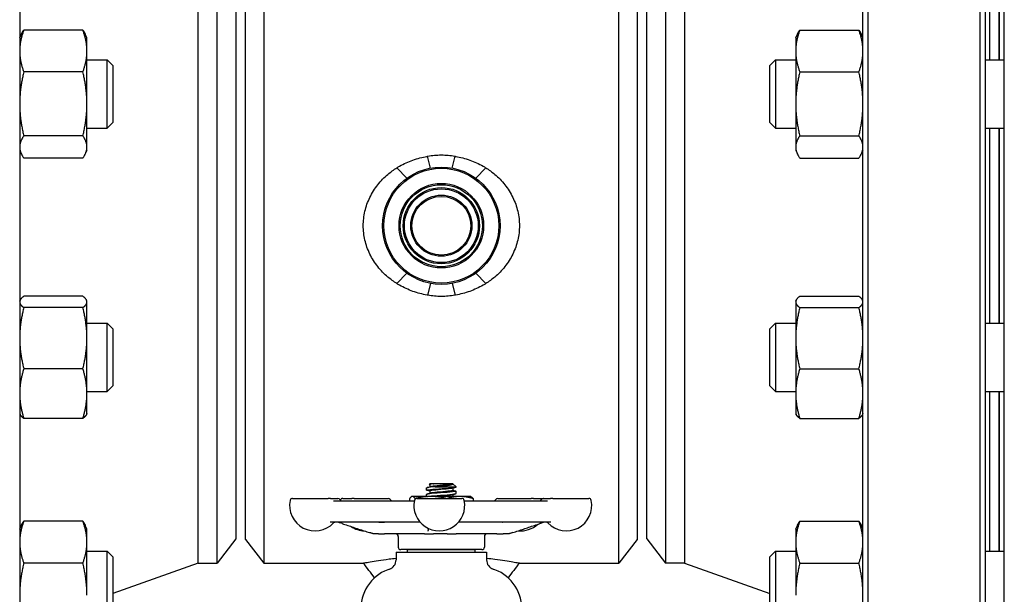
# Model space of a CAD drawing. Header units: inches. Extents: x 24 to 1128, y -69 to 748.
# Tile 577 of 656: x 950.52 to 963.09, y 346.21 to 353.55. Entities that reach past the tile are written whole.
import ezdxf

# ---------------------------------------------------------------- set-up
doc = ezdxf.new("R2010")
doc.units = ezdxf.units.IN
doc.header["$LTSCALE"] = 32
doc.header["$MEASUREMENT"] = 0
doc.layers.add('Visible (ANSI)', color=7, linetype='Continuous', lineweight=30)

msp = doc.modelspace()

# ---------------------------------------------------------------- linework, layer by layer
at = {"layer": 'Visible (ANSI)'}
for p, q in [((950.51953, 358.10867), (950.51953, 343.60867)), ((961.28953, 343.60867), (961.28953, 358.10867)), ((961.35203, 358.10867), (961.35203, 343.60867)), ((962.78703, 343.60867), (962.78703, 358.10867)), ((962.84953, 358.10867), (962.84953, 343.60867)), ((963.09453, 343.60867), (963.09453, 358.10867)), ((952.79953, 346.60617), (952.79953, 355.23617)), ((953.03974, 346.60617), (953.03974, 355.23617)), ((953.63627, 355.23367), (953.63627, 346.60867)), ((958.1728, 346.60867), (958.1728, 355.23367)), ((958.76932, 355.23617), (958.76932, 346.60617)), ((959.00953, 355.23617), (959.00953, 346.60617)), ((962.90953, 353.04099), (962.90953, 355.07986)), ((963.02953, 353.04099), (963.02953, 355.07986)), ((963.03453, 353.04099), (963.03453, 355.07986)), ((953.27953, 354.92367), (953.27953, 346.91867)), ((953.40453, 346.91067), (953.40453, 354.93167)), ((958.40453, 354.93167), (958.40453, 346.91067)), ((958.52953, 346.91867), (958.52953, 354.92367)), ((950.51953, 353.32249), (950.54088, 353.36828)), ((951.32667, 353.42092), (950.5714, 353.42092)), ((951.37853, 353.32249), (951.35718, 353.36828)), ((960.43053, 353.32249), (960.45188, 353.36828)), ((960.4824, 353.42092), (961.23767, 353.42092)), ((961.28953, 353.32249), (961.26818, 353.36828)), ((951.37853, 353.15368), (951.37853, 353.32249)), ((960.43053, 353.32249), (960.43053, 353.15368)), ((951.37853, 352.47773), (951.37853, 353.15368)), ((960.43053, 353.15368), (960.43053, 352.47773)), ((951.37853, 353.04099), (951.63662, 353.04099)), ((951.63662, 352.16599), (951.63662, 353.04099)), ((951.70953, 352.96808), (951.63662, 353.04099)), ((960.09953, 352.96808), (960.17245, 353.04099)), ((960.17245, 353.04099), (960.17245, 352.16599)), ((960.17245, 353.04099), (960.43053, 353.04099)), ((962.84953, 353.04099), (963.09453, 353.04099)), ((951.32667, 352.88644), (950.5714, 352.88644)), ((951.70953, 352.96808), (951.70953, 352.23891)), ((960.09953, 352.23891), (960.09953, 352.96808)), ((960.4824, 352.88644), (961.23767, 352.88644)), ((951.37853, 351.92754), (951.37853, 352.47773)), ((960.43053, 352.47773), (960.43053, 351.92754)), ((951.70953, 352.23891), (951.63662, 352.16599)), ((960.09953, 352.23891), (960.17245, 352.16599)), ((951.37853, 352.16599), (951.63662, 352.16599)), ((960.17245, 352.16599), (960.43053, 352.16599)), ((962.84953, 352.16599), (963.09453, 352.16599)), ((962.90953, 349.67635), (962.90953, 352.16599)), ((963.02953, 349.67635), (963.02953, 352.16599)), ((963.03453, 349.67635), (963.03453, 352.16599)), ((951.32667, 352.06901), (950.5714, 352.06901)), ((960.4824, 352.06901), (961.23767, 352.06901)), ((950.51953, 351.88449), (950.54088, 351.83871)), ((951.37853, 351.88449), (951.35718, 351.83871)), ((951.37853, 351.88449), (951.37853, 351.92754)), ((960.43053, 351.92754), (960.43053, 351.88449)), ((960.43053, 351.88449), (960.45188, 351.83871)), ((961.28953, 351.88449), (961.26818, 351.83871)), ((951.32667, 351.78606), (950.5714, 351.78606)), ((955.76432, 351.65795), (955.72685, 351.80842)), ((956.04475, 351.65795), (956.08222, 351.80842)), ((960.4824, 351.78606), (961.23767, 351.78606)), ((955.4647, 351.52867), (955.33757, 351.66214)), ((956.34436, 351.52867), (956.47149, 351.66214)), ((955.4647, 350.31367), (955.33729, 350.18038)), ((956.34436, 350.31367), (956.47178, 350.18038)), ((955.76423, 350.18441), (955.72685, 350.03392)), ((956.04483, 350.18441), (956.08222, 350.03392)), ((950.51953, 349.95785), (950.52478, 349.9691)), ((951.32667, 350.01937), (950.5714, 350.01937)), ((951.37853, 349.95785), (951.37328, 349.9691)), ((960.43053, 349.95785), (960.43578, 349.9691)), ((960.4824, 350.01937), (961.23767, 350.01937)), ((961.28953, 349.95785), (961.28428, 349.9691)), ((951.32667, 349.87415), (950.5714, 349.87415)), ((951.37853, 349.94676), (951.37853, 349.95785)), ((951.37853, 349.48389), (951.37853, 349.94676)), ((960.43053, 349.95785), (960.43053, 349.94676)), ((960.43053, 349.94676), (960.43053, 349.48389)), ((960.4824, 349.87415), (961.23767, 349.87415)), ((951.37853, 349.67635), (951.63662, 349.67635)), ((951.63662, 348.80135), (951.63662, 349.67635)), ((951.70953, 349.60343), (951.63662, 349.67635)), ((951.70953, 349.60343), (951.70953, 348.87426)), ((960.09953, 349.60343), (960.17245, 349.67635)), ((960.09953, 348.87426), (960.09953, 349.60343)), ((960.17245, 349.67635), (960.17245, 348.80135)), ((960.17245, 349.67635), (960.43053, 349.67635)), ((962.84953, 349.67635), (963.09453, 349.67635)), ((951.37853, 348.77597), (951.37853, 349.48389)), ((960.43053, 349.48389), (960.43053, 348.77597)), ((951.32667, 349.09363), (950.5714, 349.09363)), ((960.4824, 349.09363), (961.23767, 349.09363)), ((951.70953, 348.87426), (951.63662, 348.80135)), ((960.09953, 348.87426), (960.17245, 348.80135)), ((951.37853, 348.80135), (951.63662, 348.80135)), ((951.37853, 348.51985), (951.37853, 348.77597)), ((960.17245, 348.80135), (960.43053, 348.80135)), ((960.43053, 348.77597), (960.43053, 348.51985)), ((962.84953, 348.80135), (963.09453, 348.80135)), ((962.90953, 346.76248), (962.90953, 348.80135)), ((963.02953, 346.76248), (963.02953, 348.80135)), ((963.03453, 346.76248), (963.03453, 348.80135)), ((950.51953, 348.51985), (950.52478, 348.50859)), ((951.32667, 348.45832), (950.5714, 348.45832)), ((951.37853, 348.51985), (951.37328, 348.50859)), ((960.43053, 348.51985), (960.43578, 348.50859)), ((960.4824, 348.45832), (961.23767, 348.45832)), ((961.28953, 348.51985), (961.28428, 348.50859)), ((955.75758, 347.62229), (955.74871, 347.6141)), ((955.80116, 347.62229), (955.75758, 347.62229)), ((955.7587, 347.61152), (955.7587, 347.58285)), ((955.80116, 347.62229), (955.80424, 347.62229)), ((956.05037, 347.62229), (955.80424, 347.62229)), ((955.82444, 347.58483), (956.09203, 347.58483)), ((956.05037, 347.62229), (956.05145, 347.62229)), ((956.05037, 347.62229), (956.05037, 347.62229)), ((956.05193, 347.62189), (956.09203, 347.58483)), ((956.09203, 347.58063), (956.09203, 347.58483)), ((955.52953, 347.45979), (955.52449, 347.45744)), ((955.53451, 347.45979), (955.52953, 347.45979)), ((955.77223, 347.45979), (955.53451, 347.45979)), ((955.71703, 347.53896), (955.71703, 347.56985)), ((955.71703, 347.45979), (955.71703, 347.48652)), ((955.7587, 347.52819), (955.7587, 347.49952)), ((956.14226, 347.45979), (955.77223, 347.45979)), ((956.05037, 347.56763), (956.05037, 347.53896)), ((956.05037, 347.48429), (956.05037, 347.45979)), ((956.09203, 347.49729), (956.09203, 347.52818)), ((956.27953, 347.45979), (956.14226, 347.45979)), ((956.27953, 347.45979), (956.28457, 347.45744)), ((954.00403, 347.43492), (954.45796, 347.43492)), ((954.48956, 347.43492), (954.45796, 347.43492)), ((954.48956, 347.43492), (954.58241, 347.43492)), ((954.5264, 347.40367), (955.55911, 347.40367)), ((954.6458, 347.43492), (954.76141, 347.43492)), ((954.79221, 347.43492), (954.76141, 347.43492)), ((954.79221, 347.43492), (955.22419, 347.43492)), ((955.49936, 347.43274), (955.49936, 347.40367)), ((955.56965, 347.43274), (955.56965, 347.42655)), ((955.59094, 347.43492), (956.16657, 347.43492)), ((956.1984, 347.40367), (957.25913, 347.40367)), ((956.3097, 347.43274), (956.3097, 347.40367)), ((956.62659, 347.43492), (957.05075, 347.43492)), ((957.08224, 347.43492), (957.05075, 347.43492)), ((957.08224, 347.43492), (957.20498, 347.43492)), ((957.21072, 347.43492), (957.29716, 347.43492)), ((957.32807, 347.43492), (957.29716, 347.43492)), ((957.32807, 347.43492), (957.7891, 347.43492)), ((950.51953, 347.04398), (950.54088, 347.08976)), ((951.32667, 347.14241), (950.5714, 347.14241)), ((951.37853, 347.04398), (951.35718, 347.08976)), ((955.63393, 347.13117), (954.48534, 347.13117)), ((957.30264, 347.13117), (956.12357, 347.13117)), ((960.43053, 347.04398), (960.45188, 347.08976)), ((960.4824, 347.14241), (961.23767, 347.14241)), ((961.28953, 347.04398), (961.26818, 347.08976)), ((951.37853, 346.87517), (951.37853, 347.04398)), ((955.0502, 346.98117), (955.05134, 346.98117)), ((955.10299, 346.98117), (955.05134, 346.98117)), ((955.10299, 346.98117), (955.18033, 346.98117)), ((955.69152, 346.98117), (955.18033, 346.98117)), ((955.35453, 346.94992), (955.35453, 346.81242)), ((955.69152, 346.98117), (955.80361, 346.98117)), ((955.97901, 346.98117), (955.80361, 346.98117)), ((955.97901, 346.98117), (956.0925, 346.98117)), ((956.61517, 346.98117), (956.0925, 346.98117)), ((956.45453, 346.94992), (956.45453, 346.81242)), ((956.61517, 346.98117), (956.69535, 346.98117)), ((956.7521, 346.98117), (956.69535, 346.98117)), ((956.7521, 346.98117), (956.75375, 346.98117)), ((960.43053, 347.04398), (960.43053, 346.87517)), ((951.37853, 346.19921), (951.37853, 346.87517)), ((953.27953, 346.91867), (953.03974, 346.60617)), ((953.40453, 346.91067), (953.63627, 346.60867)), ((958.40453, 346.91067), (958.1728, 346.60867)), ((958.52953, 346.91867), (958.76932, 346.60617)), ((960.43053, 346.87517), (960.43053, 346.19921)), ((951.37853, 346.76248), (951.63662, 346.76248)), ((951.63662, 345.88748), (951.63662, 346.76248)), ((951.70953, 346.68956), (951.63662, 346.76248)), ((955.32703, 346.74617), (956.48203, 346.74617)), ((955.32703, 346.74617), (955.32703, 346.64882)), ((956.42328, 346.78117), (955.38578, 346.78117)), ((956.33628, 346.77742), (955.47278, 346.77742)), ((955.47278, 346.74617), (955.47278, 346.77742)), ((955.7587, 346.77819), (955.7587, 346.77742)), ((956.09203, 346.77742), (956.09203, 346.77818)), ((956.33628, 346.74617), (956.33628, 346.77742)), ((956.48203, 346.74617), (956.48203, 346.64882)), ((960.09953, 346.68956), (960.17245, 346.76248)), ((960.17245, 346.76248), (960.17245, 345.88748)), ((960.17245, 346.76248), (960.43053, 346.76248)), ((962.84953, 346.76248), (963.09453, 346.76248)), ((951.32667, 346.60793), (950.5714, 346.60793)), ((951.70953, 346.68956), (951.70953, 345.96039)), ((952.79953, 346.60617), (951.70953, 346.21893)), ((952.79953, 346.60617), (953.03974, 346.60617)), ((953.63627, 346.60867), (954.9074, 346.60867)), ((956.90166, 346.60867), (958.1728, 346.60867)), ((959.00953, 346.60617), (958.76932, 346.60617)), ((959.00953, 346.60617), (960.09953, 346.21893)), ((960.09953, 345.96039), (960.09953, 346.68956)), ((960.4824, 346.60793), (961.23767, 346.60793))]:
    msp.add_line(p, q, dxfattribs=at)
for radius in [0.75, 0.73438, 0.54063, 0.52432, 0.48748, 0.47117, 0.39063, 0.375]:
    msp.add_circle((955.90453, 350.92117), radius, dxfattribs=at)
for centre, radius, start, end in [((954.29185, 347.34492), 0.325, 168.463041, 316.550158), ((954.00403, 347.40367), 0.03125, 90, 168.463041), ((954.58241, 347.40367), 0.03125, 30, 90), ((954.63654, 347.43492), 0.03125, 210, 250.573347), ((954.6458, 347.40367), 0.03125, 90, 165.077179), ((955.22419, 347.40367), 0.03125, 30, 90), ((955.27831, 347.43492), 0.03125, 210, 270), ((955.87875, 347.34492), 0.325, 168.463041, 11.536959), ((955.59094, 347.40367), 0.03125, 90, 168.463041), ((956.16657, 347.40367), 0.03125, 11.536959, 90), ((956.57247, 347.43492), 0.03125, 270, 330), ((956.62659, 347.40367), 0.03125, 90, 150), ((957.15659, 347.43492), 0.03125, 285.522887, 330), ((957.21072, 347.40367), 0.03125, 90, 150), ((957.20498, 347.40367), 0.03125, 84.72789, 90), ((957.50129, 347.34492), 0.325, 223.449842, 11.536959), ((957.7891, 347.40367), 0.03125, 11.536959, 90), ((954.55047, 347.09992), 0.03125, 90, 136.550158), ((954.93362, 347.34492), 0.325, 235.93451, 267.72507), ((956.91716, 347.34492), 0.325, 264.560361, 312.13594), ((957.24266, 347.09992), 0.03125, 43.449842, 90), ((955.32328, 346.94992), 0.03125, 0, 90), ((956.48578, 346.94992), 0.03125, 90, 180), ((955.38578, 346.81242), 0.03125, 180, 270), ((956.42328, 346.81242), 0.03125, 270, 0), ((955.20203, 346.64882), 0.125, 288.15197, 0), ((956.60703, 346.64882), 0.125, 180, 251.84803), ((955.40453, 346.03117), 0.525, 105.803055, 180), ((956.40453, 346.03117), 0.525, 0, 74.196945)]:
    msp.add_arc(centre, radius, start, end, dxfattribs=at)
for points, weights in [([(950.5714, 353.42092), (950.51953, 353.27771), (950.51953, 353.15368)], [1, 1.0379548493, 1]), ([(950.54088, 353.36828), (950.55265, 353.39352), (950.5714, 353.42092)], [1.01733426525, 1.01339325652, 1]), ([(951.37853, 353.15368), (951.37853, 353.27771), (951.32667, 353.42092)], [1, 1.0379548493, 1]), ([(951.32667, 353.42092), (951.34541, 353.39352), (951.35718, 353.36828)], [1, 1.01339325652, 1.01733426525]), ([(960.4824, 353.42092), (960.43053, 353.27771), (960.43053, 353.15368)], [1, 1.0379548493, 1]), ([(960.45188, 353.36828), (960.46365, 353.39352), (960.4824, 353.42092)], [1.01733426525, 1.01339325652, 1]), ([(961.23767, 353.42092), (961.25641, 353.39352), (961.26818, 353.36828)], [1, 1.01339325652, 1.01733426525]), ([(961.28953, 353.15368), (961.28953, 353.27771), (961.23767, 353.42092)], [1, 1.0379548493, 1]), ([(950.51953, 353.15368), (950.51953, 353.02966), (950.5714, 352.88644)], [1, 1.0379548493, 1]), ([(951.32667, 352.88644), (951.37853, 353.02966), (951.37853, 353.15368)], [1, 1.0379548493, 1]), ([(960.43053, 353.15368), (960.43053, 353.02966), (960.4824, 352.88644)], [1, 1.0379548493, 1]), ([(961.23767, 352.88644), (961.28953, 353.02966), (961.28953, 353.15368)], [1, 1.0379548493, 1]), ([(950.5714, 352.88644), (950.51953, 352.66741), (950.51953, 352.47773)], [1, 1.0379548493, 1]), ([(951.37853, 352.47773), (951.37853, 352.66741), (951.32667, 352.88644)], [1, 1.0379548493, 1]), ([(960.4824, 352.88644), (960.43053, 352.66741), (960.43053, 352.47773)], [1, 1.0379548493, 1]), ([(961.28953, 352.47773), (961.28953, 352.66741), (961.23767, 352.88644)], [1, 1.0379548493, 1]), ([(950.51953, 352.47773), (950.51953, 352.28804), (950.5714, 352.06901)], [1, 1.0379548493, 1]), ([(951.32667, 352.06901), (951.37853, 352.28804), (951.37853, 352.47773)], [1, 1.0379548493, 1]), ([(960.43053, 352.47773), (960.43053, 352.28804), (960.4824, 352.06901)], [1, 1.0379548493, 1]), ([(961.23767, 352.06901), (961.28953, 352.28804), (961.28953, 352.47773)], [1, 1.0379548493, 1]), ([(950.5714, 352.06901), (950.51953, 351.9932), (950.51953, 351.92754)], [1, 1.0379548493, 1]), ([(951.37853, 351.92754), (951.37853, 351.9932), (951.32667, 352.06901)], [1, 1.0379548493, 1]), ([(960.4824, 352.06901), (960.43053, 351.9932), (960.43053, 351.92754)], [1, 1.0379548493, 1]), ([(961.28953, 351.92754), (961.28953, 351.9932), (961.23767, 352.06901)], [1, 1.0379548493, 1]), ([(950.51953, 351.92754), (950.51953, 351.86188), (950.5714, 351.78606)], [1, 1.0379548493, 1]), ([(951.32667, 351.78606), (951.37853, 351.86188), (951.37853, 351.92754)], [1, 1.0379548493, 1]), ([(960.43053, 351.92754), (960.43053, 351.86188), (960.4824, 351.78606)], [1, 1.0379548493, 1]), ([(961.23767, 351.78606), (961.28953, 351.86188), (961.28953, 351.92754)], [1, 1.0379548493, 1]), ([(950.5714, 350.01937), (950.51953, 349.98046), (950.51953, 349.94676)], [1, 1.0379548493, 1]), ([(951.37853, 349.94676), (951.37853, 349.98046), (951.32667, 350.01937)], [1, 1.0379548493, 1]), ([(960.4824, 350.01937), (960.43053, 349.98046), (960.43053, 349.94676)], [1, 1.0379548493, 1]), ([(961.28953, 349.94676), (961.28953, 349.98046), (961.23767, 350.01937)], [1, 1.0379548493, 1]), ([(950.51953, 349.94676), (950.51953, 349.91306), (950.5714, 349.87415)], [1, 1.0379548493, 1]), ([(950.5714, 349.87415), (950.51953, 349.66501), (950.51953, 349.48389)], [1, 1.0379548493, 1]), ([(951.32667, 349.87415), (951.37853, 349.91306), (951.37853, 349.94676)], [1, 1.0379548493, 1]), ([(951.37853, 349.48389), (951.37853, 349.66501), (951.32667, 349.87415)], [1, 1.0379548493, 1]), ([(960.43053, 349.94676), (960.43053, 349.91306), (960.4824, 349.87415)], [1, 1.0379548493, 1]), ([(960.4824, 349.87415), (960.43053, 349.66501), (960.43053, 349.48389)], [1, 1.0379548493, 1]), ([(961.23767, 349.87415), (961.28953, 349.91306), (961.28953, 349.94676)], [1, 1.0379548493, 1]), ([(961.28953, 349.48389), (961.28953, 349.66501), (961.23767, 349.87415)], [1, 1.0379548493, 1]), ([(950.51953, 349.48389), (950.51953, 349.30277), (950.5714, 349.09363)], [1, 1.0379548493, 1]), ([(951.32667, 349.09363), (951.37853, 349.30277), (951.37853, 349.48389)], [1, 1.0379548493, 1]), ([(960.43053, 349.48389), (960.43053, 349.30277), (960.4824, 349.09363)], [1, 1.0379548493, 1]), ([(961.23767, 349.09363), (961.28953, 349.30277), (961.28953, 349.48389)], [1, 1.0379548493, 1]), ([(950.5714, 349.09363), (950.51953, 348.9234), (950.51953, 348.77597)], [1, 1.0379548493, 1]), ([(951.37853, 348.77597), (951.37853, 348.9234), (951.32667, 349.09363)], [1, 1.0379548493, 1]), ([(960.4824, 349.09363), (960.43053, 348.9234), (960.43053, 348.77597)], [1, 1.0379548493, 1]), ([(961.28953, 348.77597), (961.28953, 348.9234), (961.23767, 349.09363)], [1, 1.0379548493, 1]), ([(950.51953, 348.77597), (950.51953, 348.62855), (950.5714, 348.45832)], [1, 1.0379548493, 1]), ([(951.32667, 348.45832), (951.37853, 348.62855), (951.37853, 348.77597)], [1, 1.0379548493, 1]), ([(960.43053, 348.77597), (960.43053, 348.62855), (960.4824, 348.45832)], [1, 1.0379548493, 1]), ([(961.23767, 348.45832), (961.28953, 348.62855), (961.28953, 348.77597)], [1, 1.0379548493, 1]), ([(950.5714, 348.45832), (950.53575, 348.48506), (950.52478, 348.50859)], [1, 1.02578038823, 1.01653872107]), ([(951.37328, 348.50859), (951.36231, 348.48506), (951.32667, 348.45832)], [1.01653872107, 1.02578038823, 1]), ([(960.4824, 348.45832), (960.44675, 348.48506), (960.43578, 348.50859)], [1, 1.02578038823, 1.01653872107]), ([(961.28428, 348.50859), (961.27331, 348.48506), (961.23767, 348.45832)], [1.01653872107, 1.02578038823, 1]), ([(955.53451, 347.45979), (955.5182, 347.45979), (955.49936, 347.43274)], [1, 1.0379548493, 1]), ([(955.56965, 347.43274), (955.55082, 347.45979), (955.53451, 347.45979)], [1, 1.0379548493, 1]), ([(955.77223, 347.45979), (955.67821, 347.45979), (955.56965, 347.43274)], [1, 1.0379548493, 1]), ([(955.96593, 347.43492), (955.86265, 347.45979), (955.77223, 347.45979)], [1.0028933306, 1.03644839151, 1]), ([(956.14226, 347.45979), (956.06753, 347.45979), (955.98216, 347.43492)], [1, 1.03644839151, 1.0028933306]), ([(956.3097, 347.43274), (956.21997, 347.45979), (956.14226, 347.45979)], [1, 1.0379548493, 1]), ([(956.28457, 347.45744), (956.29632, 347.45197), (956.3097, 347.43274)], [1.01585135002, 1.02667968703, 1]), ([(950.5714, 347.14241), (950.51953, 346.99919), (950.51953, 346.87517)], [1, 1.0379548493, 1]), ([(950.54088, 347.08976), (950.55265, 347.115), (950.5714, 347.14241)], [1.01733426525, 1.01339325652, 1]), ([(951.37853, 346.87517), (951.37853, 346.99919), (951.32667, 347.14241)], [1, 1.0379548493, 1]), ([(951.32667, 347.14241), (951.34541, 347.115), (951.35718, 347.08976)], [1, 1.01339325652, 1.01733426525]), ([(960.4824, 347.14241), (960.43053, 346.99919), (960.43053, 346.87517)], [1, 1.0379548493, 1]), ([(960.45188, 347.08976), (960.46365, 347.115), (960.4824, 347.14241)], [1.01733426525, 1.01339325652, 1]), ([(961.23767, 347.14241), (961.25641, 347.115), (961.26818, 347.08976)], [1, 1.01339325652, 1.01733426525]), ([(961.28953, 346.87517), (961.28953, 346.99919), (961.23767, 347.14241)], [1, 1.0379548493, 1]), ([(950.51953, 346.87517), (950.51953, 346.75114), (950.5714, 346.60793)], [1, 1.0379548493, 1]), ([(951.32667, 346.60793), (951.37853, 346.75114), (951.37853, 346.87517)], [1, 1.0379548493, 1]), ([(960.43053, 346.87517), (960.43053, 346.75114), (960.4824, 346.60793)], [1, 1.0379548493, 1]), ([(961.23767, 346.60793), (961.28953, 346.75114), (961.28953, 346.87517)], [1, 1.0379548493, 1]), ([(950.5714, 346.60793), (950.51953, 346.3889), (950.51953, 346.19921)], [1, 1.0379548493, 1]), ([(951.37853, 346.19921), (951.37853, 346.3889), (951.32667, 346.60793)], [1, 1.0379548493, 1]), ([(960.4824, 346.60793), (960.43053, 346.3889), (960.43053, 346.19921)], [1, 1.0379548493, 1]), ([(961.28953, 346.19921), (961.28953, 346.3889), (961.23767, 346.60793)], [1, 1.0379548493, 1])]:
    msp.add_rational_spline(points, weights, degree=2, dxfattribs=at)
for points, knots in [([(955.33757, 351.66214), (955.3483, 351.66887), (955.35919, 351.67542), (955.42389, 351.7127), (955.48128, 351.7392), (955.59999, 351.78152), (955.66138, 351.79738), (955.72411, 351.80797), (955.72548, 351.8082), (955.72685, 351.80842)], [13.14129772, 13.14129772, 13.14129772, 13.14129772, 13.23408478, 13.23408478, 13.68440124, 13.68440124, 14.13471771, 14.13471771, 14.14477814, 14.14477814, 14.14477814, 14.14477814]), ([(955.72685, 351.80842), (955.72795, 351.80864), (955.72905, 351.80886), (955.78866, 351.82057), (955.84754, 351.82604), (955.96153, 351.82604), (956.02041, 351.82057), (956.08002, 351.80886), (956.08112, 351.80864), (956.08222, 351.80842)], [-7.390832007, -7.390832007, -7.390832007, -7.390832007, -7.382681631, -7.382681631, -6.948392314, -6.948392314, -6.514102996, -6.514102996, -6.50595262, -6.50595262, -6.50595262, -6.50595262]), ([(956.08222, 351.80842), (956.08359, 351.8082), (956.08496, 351.80797), (956.14769, 351.79738), (956.20908, 351.78152), (956.32779, 351.7392), (956.38518, 351.7127), (956.44987, 351.67542), (956.46077, 351.66887), (956.47149, 351.66214)], [0.44025603, 0.44025603, 0.44025603, 0.44025603, 0.45031646, 0.45031646, 0.90063293, 0.90063293, 1.35094939, 1.35094939, 1.44373646, 1.44373646, 1.44373646, 1.44373646]), ([(955.33729, 350.18038), (955.29608, 350.20627), (955.25741, 350.23472), (955.17606, 350.30394), (955.13229, 350.34869), (955.05417, 350.44756), (955.01982, 350.50169), (954.96409, 350.61595), (954.94265, 350.6762), (954.9143, 350.79854), (954.9074, 350.86064), (954.9074, 350.9817), (954.9143, 351.0438), (954.94265, 351.16614), (954.96409, 351.22639), (955.01982, 351.34064), (955.05417, 351.39478), (955.13229, 351.49365), (955.17606, 351.5384), (955.25749, 351.60769), (955.29626, 351.6362), (955.33757, 351.66214)], [8.73707527, 8.73707527, 8.73707527, 8.73707527, 9.09378295, 9.09378295, 9.55503112, 9.55503112, 10.01627929, 10.01627929, 10.47752746, 10.47752746, 10.93877563, 10.93877563, 11.4000238, 11.4000238, 11.86127197, 11.86127197, 12.32252014, 12.32252014, 12.78376831, 12.78376831, 13.14129772, 13.14129772, 13.14129772, 13.14129772]), ([(956.47149, 351.66214), (956.5128, 351.6362), (956.55158, 351.60769), (956.633, 351.5384), (956.67678, 351.49365), (956.7549, 351.39478), (956.78924, 351.34064), (956.84497, 351.22639), (956.86641, 351.16614), (956.89476, 351.0438), (956.90166, 350.9817), (956.90166, 350.86064), (956.89476, 350.79854), (956.86641, 350.6762), (956.84497, 350.61595), (956.78924, 350.50169), (956.7549, 350.44756), (956.67678, 350.34869), (956.633, 350.30394), (956.55166, 350.23472), (956.51298, 350.20627), (956.47178, 350.18038)], [1.44373646, 1.44373646, 1.44373646, 1.44373646, 1.80126586, 1.80126586, 2.26251403, 2.26251403, 2.7237622, 2.7237622, 3.18501037, 3.18501037, 3.64625854, 3.64625854, 4.10750671, 4.10750671, 4.56875488, 4.56875488, 5.03000306, 5.03000306, 5.49125123, 5.49125123, 5.8479589, 5.8479589, 5.8479589, 5.8479589]), ([(955.72685, 350.03392), (955.72548, 350.03414), (955.72411, 350.03437), (955.66138, 350.04496), (955.59999, 350.06082), (955.48128, 350.10314), (955.42389, 350.12964), (955.3591, 350.16697), (955.34811, 350.17359), (955.33729, 350.18038)], [7.73277312, 7.73277312, 7.73277312, 7.73277312, 7.74283355, 7.74283355, 8.19315002, 8.19315002, 8.64346648, 8.64346648, 8.73707527, 8.73707527, 8.73707527, 8.73707527]), ([(956.47178, 350.18038), (956.46096, 350.17359), (956.44997, 350.16697), (956.38518, 350.12964), (956.32779, 350.10314), (956.20908, 350.06082), (956.14769, 350.04496), (956.08496, 350.03437), (956.08359, 350.03414), (956.08222, 350.03392)], [5.8479589, 5.8479589, 5.8479589, 5.8479589, 5.94156769, 5.94156769, 6.39188416, 6.39188416, 6.84220062, 6.84220062, 6.85226105, 6.85226105, 6.85226105, 6.85226105]), ([(956.08222, 350.03392), (956.08112, 350.0337), (956.08002, 350.03348), (956.02041, 350.02177), (955.96153, 350.0163), (955.90453, 350.0163), (955.84754, 350.0163), (955.78866, 350.02177), (955.72905, 350.03348), (955.72795, 350.0337), (955.72685, 350.03392)], [-0.442439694, -0.442439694, -0.442439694, -0.442439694, -0.434289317, -0.434289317, 0, 0, 0, 0.434289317, 0.434289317, 0.442439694, 0.442439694, 0.442439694, 0.442439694]), ([(955.72377, 347.53542), (955.71142, 347.5388), (955.71696, 347.54218), (955.73978, 347.54556), (955.76702, 347.5496), (955.81829, 347.55363), (955.8746, 347.55767), (955.93051, 347.56167), (955.99017, 347.56568), (956.03177, 347.56969), (956.06964, 347.57333), (956.09179, 347.57698), (956.092, 347.58063)], [-12.83335478, -12.83335478, -12.83335478, -12.83335478, -12.06862067, -12.06862067, -12.06862067, -11.15588833, -11.15588833, -11.15588833, -10.24972891, -10.24972891, -10.24972891, -9.42477796, -9.42477796, -9.42477796, -9.42477796]), ([(955.82444, 347.58483), (955.77315, 347.58082), (955.73411, 347.57681), (955.72163, 347.57279), (955.71858, 347.57181), (955.71713, 347.57083), (955.71721, 347.56985)], [5.15376599, 5.15376599, 5.15376599, 5.15376599, 6.06133202, 6.06133202, 6.06133202, 6.28318531, 6.28318531, 6.28318531, 6.28318531]), ([(955.80116, 347.62229), (955.79197, 347.62145), (955.78378, 347.62061), (955.76894, 347.61885), (955.76263, 347.61794), (955.75093, 347.61567), (955.74771, 347.61434), (955.74877, 347.61229), (955.75028, 347.61158), (955.75288, 347.61087)], [-1.550329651, -1.550329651, -1.550329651, -1.550329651, -1.457797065, -1.457797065, -1.355028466, -1.355028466, -1.200467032, -1.200467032, -1.116670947, -1.116670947, -1.116670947, -1.116670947]), ([(956.05037, 347.62229), (956.05037, 347.61802), (956.02605, 347.61375), (955.98738, 347.60947), (955.94872, 347.6052), (955.89678, 347.60093), (955.85284, 347.59666), (955.81328, 347.59281), (955.7812, 347.58896), (955.76699, 347.58511)], [3.14159265, 3.14159265, 3.14159265, 3.14159265, 4.10817361, 4.10817361, 4.10817361, 5.0747039, 5.0747039, 5.0747039, 5.94503165, 5.94503165, 5.94503165, 5.94503165]), ([(955.82444, 347.58483), (955.84016, 347.58646), (955.85655, 347.5881), (955.88993, 347.59146), (955.90676, 347.59317), (955.94511, 347.59724), (955.96591, 347.59959), (956.00193, 347.60435), (956.01701, 347.6067), (956.03962, 347.61145), (956.04725, 347.6138), (956.05382, 347.61822), (956.05405, 347.62023), (956.05145, 347.62229)], [-0.896663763, -0.896663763, -0.896663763, -0.896663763, -0.769729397, -0.769729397, -0.64162523, -0.64162523, -0.470091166, -0.470091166, -0.305976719, -0.305976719, -0.149280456, -0.149280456, -0.021348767, -0.021348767, -0.021348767, -0.021348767]), ([(956.08509, 347.53173), (956.09376, 347.52938), (956.0942, 347.52703), (956.08553, 347.52468), (956.07073, 347.52067), (956.0297, 347.51666), (955.97747, 347.51265), (955.92524, 347.50864), (955.86295, 347.50463), (955.81341, 347.50062), (955.76387, 347.49661), (955.72815, 347.4926), (955.71932, 347.48859), (955.7178, 347.4879), (955.71708, 347.48721), (955.71714, 347.48652)], [9.1577938, 9.1577938, 9.1577938, 9.1577938, 9.68894404, 9.68894404, 9.68894404, 10.59605586, 10.59605586, 10.59605586, 11.50307861, 11.50307861, 11.50307861, 12.41001289, 12.41001289, 12.41001289, 12.56637061, 12.56637061, 12.56637061, 12.56637061]), ([(955.72623, 347.45979), (955.72753, 347.46009), (955.72896, 347.46039), (955.73054, 347.46069), (955.75168, 347.46471), (955.79802, 347.46872), (955.85254, 347.47273), (955.90698, 347.47674), (955.9684, 347.48075), (956.01433, 347.48476), (956.06211, 347.48893), (956.09191, 347.4931), (956.09203, 347.49727), (956.09203, 347.49728), (956.09203, 347.49729), (956.09203, 347.49729)], [-18.53539666, -18.53539666, -18.53539666, -18.53539666, -18.46771377, -18.46771377, -18.46771377, -17.55972278, -17.55972278, -17.55972278, -16.65317761, -16.65317761, -16.65317761, -15.71001603, -15.71001603, -15.71001603, -15.70796327, -15.70796327, -15.70796327, -15.70796327]), ([(956.04181, 347.56537), (956.03307, 347.56298), (956.0179, 347.5606), (955.99774, 347.55822), (955.96163, 347.55395), (955.91051, 347.54967), (955.86529, 347.5454), (955.82007, 347.54114), (955.78202, 347.53687), (955.76669, 347.5326), (955.76141, 347.53113), (955.75888, 347.52966), (955.75896, 347.52819)], [9.76293162, 9.76293162, 9.76293162, 9.76293162, 10.30218161, 10.30218161, 10.30218161, 11.26805029, 11.26805029, 11.26805029, 12.23381845, 12.23381845, 12.23381845, 12.56637061, 12.56637061, 12.56637061, 12.56637061]), ([(956.05004, 347.53896), (956.05004, 347.53683), (956.04464, 347.53471), (956.03382, 347.53258), (956.01209, 347.52831), (955.96915, 347.52404), (955.92255, 347.51977), (955.87596, 347.5155), (955.82702, 347.51123), (955.79575, 347.50696), (955.7831, 347.50523), (955.77349, 347.50351), (955.76725, 347.50178)], [9.42477796, 9.42477796, 9.42477796, 9.42477796, 9.90579218, 9.90579218, 9.90579218, 10.87170232, 10.87170232, 10.87170232, 11.83751164, 11.83751164, 11.83751164, 12.22821696, 12.22821696, 12.22821696, 12.22821696]), ([(956.0421, 347.48203), (956.0413, 347.48181), (956.04044, 347.48159), (956.03953, 347.48137), (956.02178, 347.47711), (955.98183, 347.47284), (955.93601, 347.46857), (955.9046, 347.46565), (955.87103, 347.46272), (955.84194, 347.45979)], [16.04611693, 16.04611693, 16.04611693, 16.04611693, 16.09590053, 16.09590053, 16.09590053, 17.06117702, 17.06117702, 17.06117702, 17.72292555, 17.72292555, 17.72292555, 17.72292555]), ([(954.63872, 347.11279), (954.62701, 347.11664), (954.61531, 347.12057), (954.60114, 347.12576), (954.59736, 347.1272), (954.59241, 347.12928), (954.59131, 347.12976), (954.59, 347.1303), (954.58977, 347.13039), (954.58934, 347.13055), (954.58915, 347.13062), (954.58867, 347.13079), (954.58846, 347.13086), (954.58769, 347.13108), (954.58777, 347.13103), (954.58776, 347.13103), (954.58777, 347.13103), (954.58763, 347.13105), (954.58757, 347.13105), (954.58742, 347.13106), (954.58737, 347.13107), (954.58725, 347.13107), (954.58718, 347.13108), (954.58702, 347.13109), (954.58695, 347.13109), (954.58685, 347.13109), (954.58681, 347.1311), (954.58673, 347.1311), (954.58669, 347.1311), (954.58657, 347.1311), (954.58649, 347.13111), (954.58626, 347.13111), (954.58612, 347.13112), (954.58548, 347.13114), (954.58509, 347.13114), (954.58397, 347.13116), (954.58332, 347.13116), (954.58216, 347.13117), (954.58167, 347.13117), (954.58092, 347.13117), (954.58067, 347.13117), (954.58025, 347.13117), (954.58009, 347.13117), (954.57987, 347.13117), (954.57982, 347.13117), (954.57976, 347.13117), (954.57974, 347.13117), (954.57972, 347.13117), (954.57971, 347.13117), (954.5797, 347.13117), (954.5797, 347.13117), (954.57969, 347.13117), (954.57969, 347.13117), (954.57961, 347.13117), (954.57954, 347.13117), (954.57939, 347.13117), (954.57932, 347.13117), (954.57924, 347.13117)], [0, 0, 0, 0, 0.097833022, 0.097833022, 0.141623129, 0.141623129, 0.152425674, 0.152425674, 0.154853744, 0.154853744, 0.157291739, 0.157291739, 0.162211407, 0.162211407, 0.181894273, 0.181894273, 0.191583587, 0.191583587, 0.195223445, 0.195223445, 0.196436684, 0.196436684, 0.197659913, 0.197659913, 0.198273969, 0.198273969, 0.198578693, 0.198578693, 0.198883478, 0.198883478, 0.199500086, 0.199500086, 0.200733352, 0.200733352, 0.205664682, 0.205664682, 0.215367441, 0.215367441, 0.222973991, 0.222973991, 0.226770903, 0.226770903, 0.229193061, 0.229193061, 0.229798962, 0.229798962, 0.229950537, 0.229950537, 0.230026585, 0.230026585, 0.230045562, 0.230045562, 0.230064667, 0.230064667, 0.230633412, 0.230633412, 0.231205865, 0.231205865, 0.231205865, 0.231205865]), ([(954.63872, 347.11279), (954.66205, 347.10512), (954.68538, 347.09744), (954.73204, 347.08211), (954.75537, 347.07444), (954.80204, 347.05911), (954.82537, 347.05145), (954.87204, 347.03614), (954.89538, 347.02848), (954.94205, 347.01318), (954.96539, 347.00553), (954.98874, 346.99789)], [0.647788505, 0.647788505, 0.647788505, 0.647788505, 0.842765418, 0.842765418, 1.037742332, 1.037742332, 1.232719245, 1.232719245, 1.427696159, 1.427696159, 1.622673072, 1.622673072, 1.622673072, 1.622673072]), ([(955.10808, 347.1312), (955.10834, 347.1312), (955.10859, 347.13119), (955.10937, 347.13119), (955.10987, 347.13118), (955.1112, 347.13117), (955.112, 347.13117), (955.11322, 347.13117), (955.11363, 347.13117), (955.11434, 347.13117), (955.11465, 347.13117), (955.11504, 347.13117), (955.1151, 347.13117), (955.11518, 347.13117), (955.1152, 347.13117), (955.11523, 347.13117), (955.11525, 347.13117), (955.11527, 347.13117), (955.11527, 347.13117), (955.11547, 347.13117), (955.11574, 347.13117), (955.11628, 347.13117), (955.11669, 347.13117), (955.11836, 347.13117), (955.11963, 347.13117), (955.12477, 347.13117), (955.12878, 347.13117), (955.1452, 347.13117), (955.15813, 347.13117), (955.17238, 347.13117), (955.17503, 347.13117), (955.17776, 347.13117), (955.17811, 347.13117), (955.17846, 347.13117), (955.17848, 347.13117), (955.17851, 347.13117), (955.17852, 347.13117), (955.17853, 347.13117), (955.17853, 347.13117), (955.17887, 347.13117), (955.17782, 347.13111), (955.17782, 347.13111)], [0.15132709, 0.15132709, 0.15132709, 0.15132709, 0.153844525, 0.153844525, 0.159207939, 0.159207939, 0.167935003, 0.167935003, 0.172290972, 0.172290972, 0.175558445, 0.175558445, 0.176171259, 0.176171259, 0.176326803, 0.176326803, 0.176483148, 0.176483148, 0.17650265, 0.17650265, 0.178009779, 0.178009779, 0.182985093, 0.182985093, 0.197911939, 0.197911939, 0.242711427, 0.242711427, 0.377046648, 0.377046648, 0.410301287, 0.410301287, 0.415375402, 0.415375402, 0.415613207, 0.415613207, 0.415768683, 0.415768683, 0.415788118, 0.415788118, 0.4208309, 0.4208309, 0.4208309, 0.4208309]), ([(955.10814, 347.13117), (955.10831, 347.13109), (955.10848, 347.131), (955.10878, 347.13086), (955.10892, 347.13079), (955.10916, 347.13068), (955.10927, 347.13063), (955.10946, 347.13054), (955.10954, 347.1305), (955.10975, 347.13041), (955.10984, 347.13037), (955.10992, 347.13034), (955.10993, 347.13033), (955.10993, 347.13033)], [0.08541033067, 0.08541033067, 0.08541033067, 0.08541033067, 0.08695704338, 0.08695704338, 0.08830649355, 0.08830649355, 0.08955691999, 0.08955691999, 0.09080839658, 0.09080839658, 0.09333768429, 0.09333768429, 0.09526540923, 0.09526540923, 0.09526540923, 0.09526540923]), ([(955.17346, 347.12977), (955.17346, 347.12977), (955.17348, 347.12978), (955.17353, 347.12981), (955.17355, 347.12982), (955.17355, 347.12982)], [0.44605296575, 0.44605296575, 0.44605296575, 0.44605296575, 0.44832437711, 0.44832437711, 0.44981138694, 0.44981138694, 0.44981138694, 0.44981138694]), ([(956.68689, 347.13015), (956.68689, 347.13015), (956.6869, 347.13016), (956.68696, 347.13018), (956.68701, 347.1302), (956.68719, 347.13028), (956.68731, 347.13033), (956.68762, 347.13047), (956.68778, 347.13055), (956.68825, 347.13077), (956.68857, 347.13093), (956.68895, 347.13111), (956.689, 347.13114), (956.68906, 347.13117)], [0.0852157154, 0.0852157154, 0.0852157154, 0.0852157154, 0.0869273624, 0.0869273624, 0.088822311, 0.088822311, 0.0908791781, 0.0908791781, 0.0926685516, 0.0926685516, 0.0955572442, 0.0955572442, 0.0960521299, 0.0960521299, 0.0960521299, 0.0960521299]), ([(956.81545, 346.99792), (956.83856, 347.00556), (956.86167, 347.01321), (956.90788, 347.02851), (956.93099, 347.03617), (956.9772, 347.05148), (957.0003, 347.05914), (957.04651, 347.07447), (957.06961, 347.08214), (957.11581, 347.09747), (957.13891, 347.10514), (957.16201, 347.11282)], [0.212818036, 0.212818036, 0.212818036, 0.212818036, 0.407794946, 0.407794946, 0.602771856, 0.602771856, 0.797748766, 0.797748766, 0.992725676, 0.992725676, 1.187702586, 1.187702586, 1.187702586, 1.187702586]), ([(957.21193, 347.13108), (957.21189, 347.13107), (957.21184, 347.13105), (957.21168, 347.13101), (957.21157, 347.13098), (957.21128, 347.13088), (957.21111, 347.13083), (957.21068, 347.13067), (957.21041, 347.13057), (957.20964, 347.13026), (957.20912, 347.13004), (957.20723, 347.12922), (957.20597, 347.12867), (957.20108, 347.1266), (957.19741, 347.12519), (957.18634, 347.12107), (957.17842, 347.11831), (957.1675, 347.11464), (957.16475, 347.11373), (957.16201, 347.11282)], [0.068036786, 0.068036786, 0.068036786, 0.068036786, 0.071224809, 0.071224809, 0.074997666, 0.074997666, 0.078008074, 0.078008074, 0.081125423, 0.081125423, 0.085840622, 0.085840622, 0.098946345, 0.098946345, 0.139287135, 0.139287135, 0.209373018, 0.209373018, 0.232534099, 0.232534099, 0.232534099, 0.232534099]), ([(957.22021, 347.13117), (957.21877, 347.13117), (957.21724, 347.13117), (957.21541, 347.13116), (957.21493, 347.13115), (957.21418, 347.13114), (957.21395, 347.13114), (957.21358, 347.13113), (957.21346, 347.13113), (957.21321, 347.13112), (957.21308, 347.13112), (957.21285, 347.13111), (957.21277, 347.13111), (957.21266, 347.13111), (957.21262, 347.13111), (957.21255, 347.1311), (957.21251, 347.1311), (957.21241, 347.1311), (957.21235, 347.1311), (957.21227, 347.13109), (957.21224, 347.13109), (957.21212, 347.13109), (957.21206, 347.13108), (957.2119, 347.13107), (957.21185, 347.13107), (957.21179, 347.13107), (957.21179, 347.13107), (957.21179, 347.13107)], [0, 0, 0, 0, 0.0186257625, 0.0186257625, 0.0250746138, 0.0250746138, 0.0277657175, 0.0277657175, 0.0289271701, 0.0289271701, 0.0301072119, 0.0301072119, 0.0306969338, 0.0306969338, 0.0309883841, 0.0309883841, 0.0312797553, 0.0312797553, 0.031866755, 0.031866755, 0.0322892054, 0.0322892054, 0.0337167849, 0.0337167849, 0.0371465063, 0.0371465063, 0.0405170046, 0.0405170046, 0.0405170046, 0.0405170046]), ([(955.05013, 346.98117), (955.04999, 346.98117), (955.04987, 346.98117), (955.04962, 346.98117), (955.0495, 346.98117), (955.04938, 346.98118), (955.04937, 346.98118), (955.04935, 346.98118), (955.04934, 346.98118), (955.04932, 346.98118), (955.04932, 346.98118), (955.0493, 346.98118), (955.04929, 346.98118), (955.04927, 346.98118), (955.04925, 346.98118), (955.04916, 346.98118), (955.04911, 346.98118), (955.04844, 346.9812), (955.04779, 346.98125), (955.04715, 346.98132), (955.04699, 346.98134), (955.04672, 346.98137), (955.04662, 346.98138), (955.04642, 346.98141), (955.04633, 346.98142), (955.04611, 346.98145), (955.04598, 346.98146), (955.04578, 346.98149), (955.04571, 346.9815), (955.04555, 346.98152), (955.04545, 346.98154), (955.04517, 346.98158), (955.04499, 346.9816), (955.04458, 346.98166), (955.04436, 346.9817), (955.04343, 346.98184), (955.04285, 346.98194), (955.04145, 346.98218), (955.04067, 346.98233), (955.0381, 346.98288), (955.03605, 346.98339), (955.03206, 346.98447), (955.03029, 346.98496), (955.02585, 346.98624), (955.02307, 346.98706), (955.01646, 346.98905), (955.01256, 346.99025), (955.00462, 346.99275), (955.00056, 346.99404), (954.99395, 346.99619), (954.99134, 346.99704), (954.98874, 346.99789)], [0, 0, 0, 0, 0.001222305, 0.001222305, 0.002309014, 0.002309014, 0.002377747, 0.002377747, 0.002447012, 0.002447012, 0.002515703, 0.002515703, 0.002583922, 0.002583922, 0.00272034, 0.00272034, 0.003540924, 0.003540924, 0.012281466, 0.012281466, 0.015495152, 0.015495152, 0.017017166, 0.017017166, 0.018112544, 0.018112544, 0.019220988, 0.019220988, 0.019767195, 0.019767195, 0.020492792, 0.020492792, 0.021916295, 0.021916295, 0.023951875, 0.023951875, 0.030852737, 0.030852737, 0.041777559, 0.041777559, 0.064624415, 0.064624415, 0.080213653, 0.080213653, 0.102697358, 0.102697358, 0.133474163, 0.133474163, 0.16617499, 0.16617499, 0.187913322, 0.187913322, 0.187913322, 0.187913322]), ([(955.73357, 347.05415), (955.73365, 347.05244), (955.73373, 347.05072), (955.73419, 347.04135), (955.73456, 347.03371), (955.73494, 347.02607)], [1.238051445, 1.238051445, 1.238051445, 1.238051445, 1.281773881, 1.281773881, 1.476750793, 1.476750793, 1.476750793, 1.476750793]), ([(955.73653, 347.01545), (955.73653, 347.01545), (955.73652, 347.01548), (955.73647, 347.01568), (955.73639, 347.01598), (955.73608, 347.01719), (955.73579, 347.01844), (955.73535, 347.02101), (955.73519, 347.02234), (955.735, 347.02456), (955.73497, 347.02545), (955.73494, 347.02607)], [0.0824593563, 0.0824593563, 0.0824593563, 0.0824593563, 0.0850315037, 0.0850315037, 0.0912930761, 0.0912930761, 0.1039487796, 0.1039487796, 0.1163105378, 0.1163105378, 0.1322471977, 0.1322471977, 0.1322471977, 0.1322471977]), ([(956.81545, 346.99792), (956.80989, 346.99608), (956.80423, 346.99422), (956.79306, 346.99068), (956.78751, 346.98896), (956.77934, 346.98653), (956.77656, 346.98572), (956.77177, 346.98439), (956.76969, 346.98384), (956.76605, 346.98294), (956.76451, 346.9826), (956.7623, 346.98218), (956.76158, 346.98205), (956.76048, 346.98187), (956.76024, 346.98184), (956.75986, 346.98178), (956.75973, 346.98176), (956.75946, 346.98172), (956.75931, 346.98169), (956.75909, 346.98166), (956.75901, 346.98165), (956.75886, 346.98163), (956.75878, 346.98162), (956.75863, 346.98159), (956.75856, 346.98158), (956.75835, 346.98155), (956.75822, 346.98154), (956.75788, 346.98149), (956.75772, 346.98146), (956.75705, 346.98137), (956.75655, 346.9813), (956.75526, 346.98118), (956.75448, 346.98117), (956.75376, 346.98117)], [0, 0, 0, 0, 0.046909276, 0.046909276, 0.090149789, 0.090149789, 0.112733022, 0.112733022, 0.131639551, 0.131639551, 0.150514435, 0.150514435, 0.159884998, 0.159884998, 0.1622313, 0.1622313, 0.163404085, 0.163404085, 0.164581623, 0.164581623, 0.165168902, 0.165168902, 0.165757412, 0.165757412, 0.166346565, 0.166346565, 0.167541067, 0.167541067, 0.170177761, 0.170177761, 0.179388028, 0.179388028, 0.18874519, 0.18874519, 0.18874519, 0.18874519]), ([(954.9074, 346.60867), (954.9074, 346.60867), (954.91467, 346.61005), (954.94442, 346.61552), (954.9669, 346.61961), (955.02524, 346.62965), (955.06115, 346.6356), (955.14276, 346.64809), (955.18845, 346.65462), (955.26466, 346.6644), (955.29503, 346.66807), (955.32704, 346.67164)], [10.93986652, 10.93986652, 10.93986652, 10.93986652, 11.4132396, 11.4132396, 11.88661268, 11.88661268, 12.35998576, 12.35998576, 12.83335884, 12.83335884, 13.11412313, 13.11412313, 13.11412313, 13.11412313]), ([(956.48203, 346.67164), (956.51941, 346.66747), (956.55462, 346.66316), (956.633, 346.65289), (956.67678, 346.64655), (956.7549, 346.63447), (956.78924, 346.62874), (956.84497, 346.6191), (956.86641, 346.6152), (956.89476, 346.60998), (956.90166, 346.60867), (956.90166, 346.60867)], [1.47430182, 1.47430182, 1.47430182, 1.47430182, 1.80126586, 1.80126586, 2.26251403, 2.26251403, 2.7237622, 2.7237622, 3.18501037, 3.18501037, 3.64625854, 3.64625854, 3.64625854, 3.64625854])]:
    msp.add_open_spline(points, degree=3, knots=knots, dxfattribs=at)
for points in [[(955.72368, 347.57339), (955.73812, 347.57726), (955.75255, 347.58116), (955.76696, 347.58511)], [(955.7587, 347.60929), (955.75676, 347.60982), (955.75482, 347.61035), (955.75288, 347.61087)], [(955.80424, 347.62229), (955.77557, 347.6187), (955.75905, 347.61511), (955.75879, 347.61152)], [(956.08539, 347.57709), (956.07095, 347.57322), (956.05652, 347.56932), (956.04211, 347.56537)], [(955.7587, 347.52596), (955.74703, 347.52914), (955.73536, 347.53229), (955.72368, 347.53542)], [(955.72368, 347.49006), (955.73812, 347.49393), (955.75255, 347.49783), (955.76696, 347.50178)], [(956.08539, 347.49375), (956.07095, 347.48988), (956.05652, 347.48598), (956.04211, 347.48203)], [(956.05037, 347.54119), (956.06203, 347.53801), (956.07371, 347.53486), (956.08539, 347.53173)], [(954.62615, 347.40545), (954.629, 347.40444), (954.63145, 347.40367), (954.63369, 347.40367)], [(957.15825, 347.40367), (957.16032, 347.40367), (957.16253, 347.40413), (957.16496, 347.40481)], [(955.75333, 346.77742), (955.74872, 346.77867), (955.7441, 346.77992), (955.73948, 346.78117)], [(955.76244, 346.78117), (955.76007, 346.78017), (955.75893, 346.77918), (955.75898, 346.77819)], [(956.02589, 346.78117), (956.01822, 346.77992), (956.0089, 346.77867), (955.99837, 346.77742)], [(956.087, 346.78117), (956.09089, 346.77992), (956.09242, 346.77867), (956.0915, 346.77742)], [(955.05223, 346.42041), (955.00395, 346.48316), (954.95567, 346.54591), (954.9074, 346.60867)], [(956.90166, 346.60867), (956.85339, 346.54591), (956.80511, 346.48316), (956.75683, 346.42041)]]:
    msp.add_open_spline(points, degree=3, dxfattribs=at)

doc.saveas('drawing.dxf')
